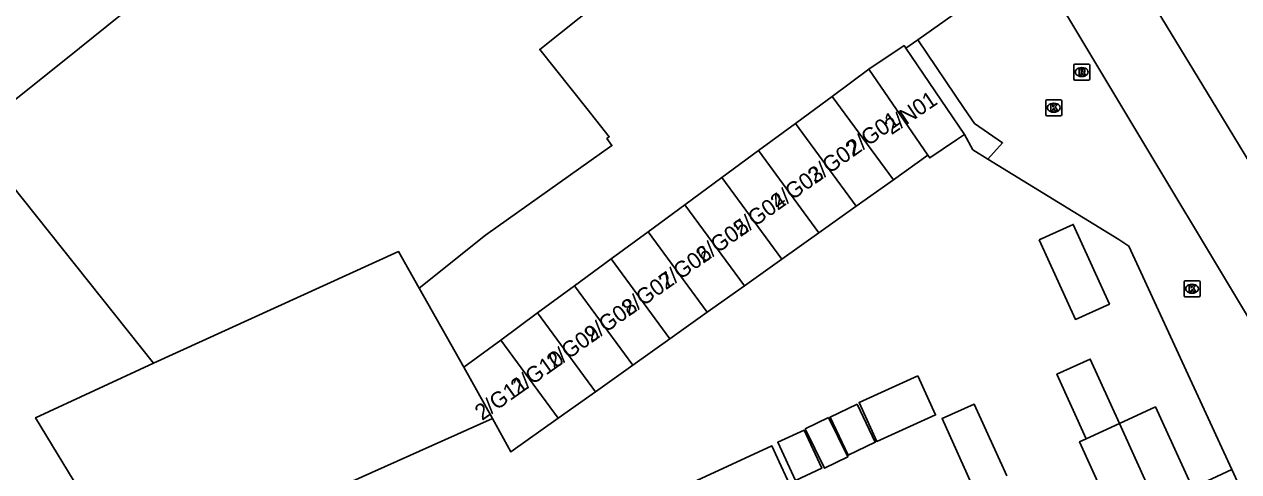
# Model space of a CAD drawing. Extents: x 159888 to 160757, y 384031 to 384746.
# Drawn here: x 160417.5 to 160493.5, y 384477.3 to 384505.3 of the extents above; entities that cross this region are included whole.
import ezdxf

# ---------------------------------------------------------------- set-up
doc = ezdxf.new("R2010")
doc.units = 0
for name, color, linetype in [('IMGEO_Hek', 7, 'Continuous'), ('IMGEO_Kolk', 7, 'Continuous'), ('IMGEO_Muur', 7, 'Continuous'), ('IMGEO_Pand', 7, 'Continuous'), ('IMGEO_Pand_nummerreeks', 7, 'Continuous'), ('IMGEO_Rijbaan_lokaal_open', 7, 'Continuous'), ('IMGEO_Rioolput', 7, 'Continuous'), ('IMGEO_Voetpad_open', 7, 'Continuous')]:
    doc.layers.add(name, color=color, linetype=linetype)

msp = doc.modelspace()

# ---------------------------------------------------------------- linework, layer by layer
at = {"layer": 'IMGEO_Hek'}
for points in [[(160477.79, 384496.827), (160476.84, 384497.41)], [(160485.986, 384491.8), (160477.79, 384496.827)], [(160486.62, 384491.385), (160485.986, 384491.8)]]:
    msp.add_lwpolyline(points, dxfattribs=at)
at = {"layer": 'IMGEO_Kolk'}
for p, q in [((160481.413, 384499.619), (160481.413, 384500.471)), ((160481.488, 384500.545), (160482.34, 384500.545)), ((160482.414, 384500.471), (160482.414, 384499.619)), ((160481.924, 384499.765), (160481.899, 384499.765)), ((160481.901, 384500.325), (160481.926, 384500.325)), ((160482.34, 384499.545), (160481.488, 384499.545)), ((160490.068, 384488.289), (160490.068, 384489.141)), ((160490.143, 384489.215), (160490.995, 384489.215)), ((160491.069, 384489.141), (160491.069, 384488.289)), ((160490.579, 384488.435), (160490.554, 384488.435)), ((160490.556, 384488.995), (160490.581, 384488.995)), ((160490.995, 384488.215), (160490.143, 384488.215))]:
    msp.add_line(p, q, dxfattribs=at)
for points in [[(160481.413, 384499.619), (160481.413, 384500.471)], [(160481.488, 384500.545), (160482.34, 384500.545)], [(160482.414, 384500.471), (160482.414, 384499.619)], [(160481.734, 384500.245), (160481.857, 384500.245), (160481.857, 384500.094), (160481.987, 384500.245), (160482.151, 384500.245), (160482.005, 384500.094), (160482.158, 384499.845), (160482.006, 384499.845), (160481.921, 384500.009), (160481.857, 384499.942), (160481.857, 384499.845), (160481.734, 384499.845), (160481.734, 384500.245)], [(160482.34, 384499.545), (160481.488, 384499.545)], [(160490.068, 384488.289), (160490.068, 384489.141)], [(160490.143, 384489.215), (160490.995, 384489.215)], [(160491.069, 384489.141), (160491.069, 384488.289)], [(160490.389, 384488.915), (160490.512, 384488.915), (160490.512, 384488.764), (160490.642, 384488.915), (160490.806, 384488.915), (160490.66, 384488.764), (160490.813, 384488.515), (160490.661, 384488.515), (160490.576, 384488.679), (160490.512, 384488.612), (160490.512, 384488.515), (160490.389, 384488.515), (160490.389, 384488.915)], [(160490.995, 384488.215), (160490.143, 384488.215)]]:
    msp.add_lwpolyline(points, dxfattribs=at)
for centre, start, end in [((160481.49, 384500.469), 91.55205, 178.44795), ((160481.49, 384500.469), 91.55205, 178.44795), ((160482.338, 384500.469), 1.55205, 88.44795), ((160482.338, 384500.469), 1.55205, 88.44795), ((160481.49, 384499.621), 181.55205, 268.44795), ((160481.49, 384499.621), 181.55205, 268.44795), ((160482.338, 384499.621), 271.55205, 358.44795), ((160482.338, 384499.621), 271.55205, 358.44795), ((160490.145, 384489.139), 91.55205, 178.44795), ((160490.145, 384489.139), 91.55205, 178.44795), ((160490.993, 384489.139), 1.55205, 88.44795), ((160490.993, 384489.139), 1.55205, 88.44795), ((160490.145, 384488.291), 181.55205, 268.44795), ((160490.145, 384488.291), 181.55205, 268.44795), ((160490.993, 384488.291), 271.55205, 358.44795), ((160490.993, 384488.291), 271.55205, 358.44795)]:
    msp.add_arc(centre, 0.0765, start, end, dxfattribs=at)
for centre, major_axis, ratio, start_param, end_param in [((160481.9, 384500.045), (-0.387, 0.002), 0.722429, 4.712389, 7.853982), ((160481.925, 384500.045), (-0.39, 0.002), 0.717154, 1.570796, 4.712389), ((160490.555, 384488.715), (-0.387, 0.002), 0.722429, 4.712389, 7.853982), ((160490.58, 384488.715), (-0.39, 0.002), 0.717154, 1.570796, 4.712389)]:
    msp.add_ellipse(centre, major_axis=major_axis, ratio=ratio, start_param=start_param, end_param=end_param, dxfattribs=at)
at = {"layer": 'IMGEO_Muur'}
msp.add_lwpolyline([(160486.62, 384491.385), (160493.064, 384477.398)], dxfattribs=at)
at = {"layer": 'IMGEO_Pand'}
for points in [[(160442.203, 384488.75), (160446.354, 384492.06), (160454.254, 384497.681), (160453.942, 384498.111), (160454.092, 384498.231), (160452.683, 384500), (160449.739, 384503.694), (160488.936, 384534.93)], [(160445.899, 384523.596), (160424.352, 384506.518), (160420.926, 384503.774), (160416.215, 384500), (160414.155, 384498.367), (160425.564, 384484.062)], [(160484.643, 384512.292), (160492.11, 384500), (160498.504, 384489.473)], [(160473.4, 384504.29), (160480.594, 384509.41)], [(160472.661, 384503.764), (160473.4, 384504.29)], [(160470.348, 384502.45), (160472.545, 384503.934), (160472.661, 384503.764)], [(160476.32, 384498.367), (160475.213, 384500), (160472.661, 384503.764)], [(160468.043, 384500.755), (160470.348, 384502.45)], [(160470.348, 384502.45), (160474.033, 384497.074)], [(160465.738, 384499.061), (160467.016, 384500), (160468.043, 384500.755)], [(160471.878, 384495.54), (160468.043, 384500.755)], [(160463.433, 384497.366), (160465.738, 384499.061)], [(160469.546, 384493.881), (160465.738, 384499.061)], [(160476.32, 384498.367), (160475.823, 384498.034), (160474.146, 384496.909), (160474.033, 384497.074)], [(160461.128, 384495.671), (160463.433, 384497.366)], [(160467.215, 384492.222), (160463.433, 384497.366)], [(160474.033, 384497.074), (160471.878, 384495.54)], [(160458.824, 384493.977), (160461.128, 384495.671)], [(160464.884, 384490.563), (160461.128, 384495.671)], [(160471.878, 384495.54), (160469.546, 384493.881)], [(160456.519, 384492.282), (160458.824, 384493.977)], [(160458.824, 384493.977), (160462.553, 384488.904)], [(160469.546, 384493.881), (160467.215, 384492.222)], [(160454.214, 384490.587), (160456.519, 384492.282)], [(160456.519, 384492.282), (160460.222, 384487.245)], [(160467.215, 384492.222), (160464.884, 384490.563)], [(160481.005, 384491.783), (160483.131, 384492.747), (160485.391, 384487.757), (160483.265, 384486.794), (160481.005, 384491.783)], [(160425.564, 384484.062), (160440.9, 384491.039), (160442.203, 384488.75)], [(160451.909, 384488.893), (160454.214, 384490.587)], [(160457.891, 384485.586), (160454.214, 384490.587)], [(160464.884, 384490.563), (160462.553, 384488.904)], [(160442.203, 384488.75), (160444.994, 384483.809)], [(160449.604, 384487.198), (160451.909, 384488.893)], [(160451.909, 384488.893), (160455.56, 384483.927)], [(160462.553, 384488.904), (160460.222, 384487.245)], [(160447.299, 384485.504), (160449.604, 384487.198)], [(160453.228, 384482.268), (160449.604, 384487.198)], [(160460.222, 384487.245), (160457.891, 384485.586)], [(160444.994, 384483.809), (160447.299, 384485.504)], [(160447.299, 384485.504), (160450.897, 384480.609)], [(160457.891, 384485.586), (160455.56, 384483.927)], [(160446.781, 384480.59), (160424.315, 384470.545), (160418.182, 384480.642), (160425.564, 384484.062)], [(160446.781, 384480.59), (160444.994, 384483.809)], [(160455.56, 384483.927), (160453.228, 384482.268)], [(160483.94, 384479.328), (160482.11, 384483.366), (160484.2, 384484.313), (160486.024, 384480.287)], [(160473.401, 384483.262), (160474.511, 384480.818), (160470.84, 384479.151), (160469.73, 384481.596), (160473.401, 384483.262)], [(160453.228, 384482.268), (160450.897, 384480.609)], [(160469.598, 384481.49), (160470.74, 384479.112), (160469.053, 384478.302), (160467.912, 384480.681), (160469.598, 384481.49)], [(160476.96, 384476.081), (160474.918, 384480.587), (160476.927, 384481.5), (160478.97, 384477.006)], [(160486.024, 384480.287), (160488.272, 384481.323), (160490.603, 384476.264), (160493.064, 384477.398)], [(160450.897, 384480.609), (160447.939, 384478.504), (160446.781, 384480.59)], [(160467.808, 384480.653), (160469.016, 384478.19), (160467.561, 384477.477), (160466.354, 384479.94), (160467.808, 384480.653)], [(160483.94, 384479.328), (160486.024, 384480.287)], [(160491.563, 384468.06), (160486.024, 384480.287)], [(160466.293, 384479.871), (160467.392, 384477.476), (160465.74, 384476.718), (160464.64, 384479.112), (160466.293, 384479.871)], [(160483.613, 384473.413), (160485.697, 384474.36), (160483.526, 384479.137), (160483.94, 384479.328)], [(160459.576, 384476.722), (160464.274, 384478.881), (160464.859, 384477.608), (160465.664, 384475.856), (160460.966, 384473.698)], [(160496.345, 384470.277), (160494.252, 384474.819), (160493.064, 384477.398)]]:
    msp.add_lwpolyline(points, dxfattribs=at)
at = {"layer": 'IMGEO_Rijbaan_lokaal_open'}
for points in [[(160494.833, 384487.044), (160494.234, 384486.681), (160486.241, 384500), (160480.594, 384509.41)], [(160477.79, 384496.827), (160478.712, 384497.844), (160476.948, 384499.06), (160476.31, 384500), (160473.4, 384504.29)], [(160493.064, 384477.398), (160486.62, 384491.385), (160485.986, 384491.8), (160477.79, 384496.827)]]:
    msp.add_lwpolyline(points, dxfattribs=at)
at = {"layer": 'IMGEO_Rioolput'}
for p, q in [((160483.238, 384502.773), (160484.09, 384502.773)), ((160483.163, 384501.847), (160483.163, 384502.699)), ((160483.674, 384501.993), (160483.649, 384501.993)), ((160483.651, 384502.553), (160483.676, 384502.553)), ((160484.164, 384502.699), (160484.164, 384501.847)), ((160484.09, 384501.773), (160483.238, 384501.773))]:
    msp.add_line(p, q, dxfattribs=at)
for points in [[(160483.238, 384502.773), (160484.09, 384502.773)], [(160483.163, 384501.847), (160483.163, 384502.699)], [(160483.752, 384502.471), (160483.5, 384502.473), (160483.5, 384502.073)], [(160483.5, 384502.073), (160483.624, 384502.073), (160483.624, 384502.235), (160483.635, 384502.235)], [(160483.678, 384502.392), (160483.624, 384502.392), (160483.624, 384502.311)], [(160483.624, 384502.311), (160483.676, 384502.311)], [(160483.682, 384502.206), (160483.753, 384502.073), (160483.893, 384502.073), (160483.828, 384502.199)], [(160484.164, 384502.699), (160484.164, 384501.847)], [(160484.09, 384501.773), (160483.238, 384501.773)]]:
    msp.add_lwpolyline(points, dxfattribs=at)
for centre, radius, start, end in [((160483.24, 384502.697), 0.0765, 91.55205, 178.44795), ((160483.24, 384502.697), 0.0765, 91.55205, 178.44795), ((160484.088, 384502.697), 0.0765, 1.55205, 88.44795), ((160484.088, 384502.697), 0.0765, 1.55205, 88.44795), ((160483.634, 384502.182), 0.0533, 26.02933, 88.69889), ((160483.66, 384502.5), 0.19, 274.7715, 282.96867), ((160483.684, 384502.296), 0.0964, 77.00612, 93.18647), ((160483.698, 384502.353), 0.0378, 276.66336, 79.67722), ((160483.751, 384502.361), 0.109, 350.36119, 89.41601), ((160483.749, 384502.361), 0.112, 277.58423, 350.98172), ((160483.733, 384502.146), 0.108, 29.51342, 73.79051), ((160483.24, 384501.849), 0.0765, 181.55205, 268.44795), ((160483.24, 384501.849), 0.0765, 181.55205, 268.44795), ((160484.088, 384501.849), 0.0765, 271.55205, 358.44795), ((160484.088, 384501.849), 0.0765, 271.55205, 358.44795)]:
    msp.add_arc(centre, radius, start, end, dxfattribs=at)
for centre, major_axis, ratio, start_param, end_param in [((160483.65, 384502.273), (-0.387, 0.002), 0.722429, 4.712389, 7.853982), ((160483.675, 384502.273), (-0.39, 0.002), 0.717154, 1.570796, 4.712389)]:
    msp.add_ellipse(centre, major_axis=major_axis, ratio=ratio, start_param=start_param, end_param=end_param, dxfattribs=at)
at = {"layer": 'IMGEO_Voetpad_open'}
msp.add_lwpolyline([(160477.79, 384496.827), (160476.84, 384497.41), (160476.32, 384498.367)], dxfattribs=at)

# ---------------------------------------------------------------- texts
at = {"layer": 'IMGEO_Pand_nummerreeks'}
for s, rotation, p in [('2/N01', 34.0772, (160471.757, 384498.32)), ('2/G01', 35.40843, (160469.393, 384496.968)), ('2/G02', 35.40843, (160466.964, 384495.241)), ('2/G03', 35.40843, (160464.636, 384493.586)), ('2/G04', 35.40843, (160462.302, 384491.927)), ('2/G05', 35.40843, (160459.969, 384490.269)), ('2/G06', 35.40843, (160457.635, 384488.61)), ('2/G07', 35.40843, (160455.302, 384486.951)), ('2/G08', 35.40843, (160452.971, 384485.294)), ('2/G09', 35.40843, (160450.632, 384483.631)), ('2/G10', 35.40843, (160448.378, 384482.029)), ('2/G11', 35.40843, (160446.132, 384480.432))]:
    msp.add_text(s, height=1, rotation=rotation, dxfattribs=at).set_placement(p)

doc.saveas('drawing.dxf')
